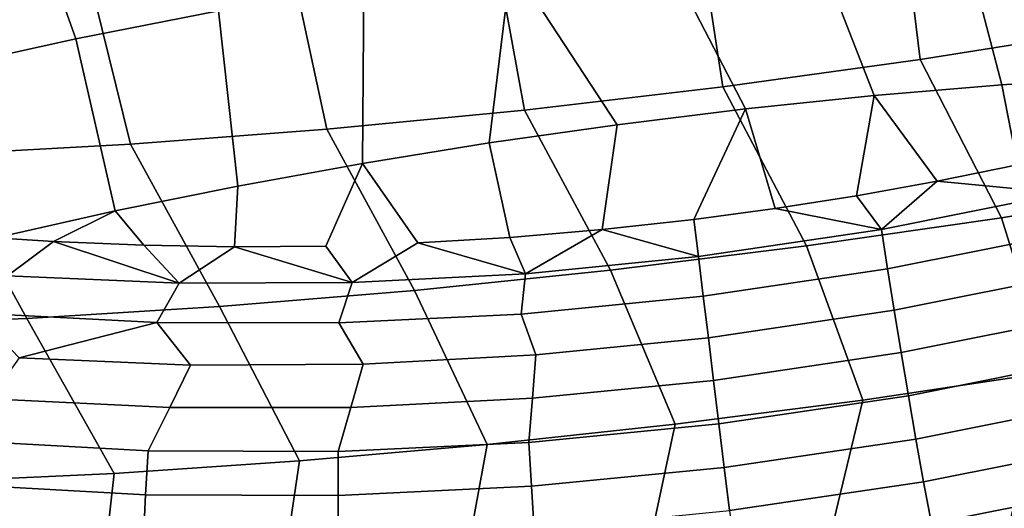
# Model space of a CAD drawing. Header units: metres. Extents: x -167 to 28, y -50 to 27.
# Tile 266 of 331: x 8.03 to 10.59, y -27.89 to -26.63. Entities that reach past the tile are written whole.
import ezdxf

# ---------------------------------------------------------------- set-up
doc = ezdxf.new("R2010")
doc.units = ezdxf.units.M
doc.layers.add('solid_12_065_011_XXX', color=7, linetype='CONTINUOUS')

msp = doc.modelspace()

# ---------------------------------------------------------------- linework, layer by layer
at = {"layer": 'solid_12_065_011_XXX'}
for points in [[(10.313196, -26.277241, 8.582141), (10.834592, -26.194832, 8.645792), (10.87529, -26.649826, 8.899007), (10.367898, -26.730162, 8.836582)], [(8.54746, -26.603571, 21.487881), (8.280407, -26.223745, 21.650204), (8.042487, -26.297688, 21.572882), (8.177442, -26.676359, 21.39319)], [(9.787071, -26.349388, 8.556018), (10.313196, -26.277241, 8.582141), (10.367898, -26.730162, 8.836582), (9.8559, -26.800621, 8.810297)], [(7.81648, -26.755594, 21.272337), (8.177442, -26.676359, 21.39319), (8.042487, -26.297688, 21.572882), (7.80684, -26.368603, 21.487017)], [(10.908947, -26.773933, 21.218225), (10.844929, -26.321348, 21.488327), (10.463057, -26.348627, 21.556202), (10.580297, -26.795412, 21.28356)], [(9.259074, -26.410881, 8.567564), (9.787071, -26.349388, 8.556018), (9.8559, -26.800621, 8.810297), (9.34202, -26.86083, 8.82029)], [(10.580297, -26.795412, 21.28356), (10.463057, -26.348627, 21.556202), (10.078024, -26.384104, 21.59704), (10.248574, -26.823507, 21.327291)], [(10.248574, -26.823507, 21.327291), (10.078024, -26.384104, 21.59704), (9.691887, -26.427591, 21.610628), (9.91531, -26.858093, 21.34922)], [(8.732075, -26.46139, 8.616716), (9.259074, -26.410881, 8.567564), (9.34202, -26.86083, 8.82029), (8.828993, -26.910469, 8.866508)], [(9.91531, -26.858093, 21.34922), (9.691887, -26.427591, 21.610628), (9.306711, -26.478853, 21.596891), (9.582042, -26.899006, 21.349241)], [(8.208936, -26.500635, 8.703209), (8.732075, -26.46139, 8.616716), (8.828993, -26.910469, 8.866508), (8.319548, -26.949274, 8.948708)], [(8.921633, -26.999039, 21.28367), (9.250306, -26.94606, 21.327358), (9.306711, -26.478853, 21.596891), (8.924554, -26.537619, 21.555902)], [(9.582042, -26.899006, 21.349241), (9.306711, -26.478853, 21.596891), (9.250306, -26.94606, 21.327358)], [(7.6925, -26.528406, 8.826571), (8.208936, -26.500635, 8.703209), (8.319548, -26.949274, 8.948708), (7.816394, -26.977037, 9.066448)], [(8.597537, -27.057693, 21.21838), (8.921633, -26.999039, 21.28367), (8.924554, -26.537619, 21.555902), (8.54746, -26.603571, 21.487881)], [(8.279513, -27.121759, 21.131788), (8.597537, -27.057693, 21.21838), (8.54746, -26.603571, 21.487881), (8.177442, -26.676359, 21.39319)], [(10.367898, -26.730162, 8.836582), (10.87529, -26.649826, 8.899007), (11.079267, -27.057007, 9.213158), (10.57906, -27.139885, 9.13887)], [(7.968781, -27.191946, 21.023531), (8.279513, -27.121759, 21.131788), (8.177442, -26.676359, 21.39319), (7.81648, -26.755594, 21.272337)], [(9.8559, -26.800621, 8.810297), (10.367898, -26.730162, 8.836582), (10.57906, -27.139885, 9.13887), (10.073301, -27.213007, 9.100715)], [(10.620524, -27.003098, 21.14382), (10.580297, -26.795412, 21.28356), (10.248574, -26.823507, 21.327291), (10.412588, -27.04534, 21.158607)], [(10.620524, -27.003098, 21.14382), (10.826427, -26.956451, 21.124912), (10.908947, -26.773933, 21.218225), (10.580297, -26.795412, 21.28356)], [(9.34202, -26.86083, 8.82029), (9.8559, -26.800621, 8.810297), (10.073301, -27.213007, 9.100715), (9.564748, -27.275974, 9.098899)], [(9.992291, -27.116108, 21.175589), (10.20273, -27.083088, 21.169228), (10.248574, -26.823507, 21.327291), (9.91531, -26.858093, 21.34922)], [(10.20273, -27.083088, 21.169228), (10.412588, -27.04534, 21.158607), (10.248574, -26.823507, 21.327291)], [(8.828993, -26.910469, 8.866508), (9.34202, -26.86083, 8.82029), (9.564748, -27.275974, 9.098899), (9.056172, -27.328444, 9.133432)], [(9.91531, -26.858093, 21.34922), (9.582042, -26.899006, 21.349241), (9.542735, -27.170677, 21.175026), (9.780982, -27.144449, 21.177711)], [(9.992291, -27.116108, 21.175589), (9.91531, -26.858093, 21.34922), (9.780982, -27.144449, 21.177711)], [(9.582042, -26.899006, 21.349241), (9.250306, -26.94606, 21.327358), (9.303662, -27.190928, 21.166967), (9.542735, -27.170677, 21.175026)], [(8.319548, -26.949274, 8.948708), (8.828993, -26.910469, 8.866508), (9.056172, -27.328444, 9.133432), (8.550347, -27.370127, 9.204127)], [(7.816394, -26.977037, 9.066448), (8.319548, -26.949274, 8.948708), (8.550347, -27.370127, 9.204127), (8.05003, -27.400799, 9.310598)], [(8.921633, -26.999039, 21.28367), (9.064599, -27.205141, 21.153547), (9.303662, -27.190928, 21.166967), (9.250306, -26.94606, 21.327358)], [(7.32221, -26.993614, 9.219106), (7.816394, -26.977037, 9.066448), (8.05003, -27.400799, 9.310598), (7.557948, -27.420292, 9.452265)], [(8.921633, -26.999039, 21.28367), (8.597537, -27.057693, 21.21838), (8.58934, -27.215363, 21.111008), (8.826343, -27.213282, 21.134855)], [(8.894493, -27.30813, 21.081837), (9.064599, -27.205141, 21.153547), (8.921633, -26.999039, 21.28367), (8.826343, -27.213282, 21.134855)], [(10.737555, -27.07613, 21.076796), (10.620524, -27.003098, 21.14382), (10.412588, -27.04534, 21.158607)], [(10.267707, -27.170076, 21.108889), (10.412588, -27.04534, 21.158607), (10.20273, -27.083088, 21.169228)], [(10.737555, -27.07613, 21.076796), (10.412588, -27.04534, 21.158607), (10.267707, -27.170076, 21.108889)], [(8.597537, -27.057693, 21.21838), (8.279513, -27.121759, 21.131788), (8.35358, -27.211428, 21.082064), (8.58934, -27.215363, 21.111008)], [(10.737555, -27.07613, 21.076796), (10.267707, -27.170076, 21.108889), (10.283377, -27.272493, 21.061623), (10.756255, -27.17794, 21.029324)], [(10.57906, -27.139885, 9.13887), (11.079267, -27.057007, 9.213158), (11.182587, -27.459211, 9.542988), (10.704088, -27.54043, 9.465224)], [(10.267707, -27.170076, 21.108889), (10.20273, -27.083088, 21.169228), (9.992291, -27.116108, 21.175589)], [(8.279513, -27.121759, 21.131788), (7.968781, -27.191946, 21.023531), (8.119268, -27.201513, 21.0481)], [(8.279513, -27.121759, 21.131788), (8.119268, -27.201513, 21.0481), (8.35358, -27.211428, 21.082064)], [(9.792773, -27.240482, 21.119614), (10.267707, -27.170076, 21.108889), (9.992291, -27.116108, 21.175589), (9.780982, -27.144449, 21.177711)], [(9.792773, -27.240482, 21.119614), (9.780982, -27.144449, 21.177711), (9.542735, -27.170677, 21.175026)], [(10.073301, -27.213007, 9.100715), (10.57906, -27.139885, 9.13887), (10.704088, -27.54043, 9.465224), (10.219831, -27.612499, 9.421576)], [(9.344028, -27.284916, 21.110153), (9.542735, -27.170677, 21.175026), (9.303662, -27.190928, 21.166967)], [(9.792773, -27.240482, 21.119614), (9.542735, -27.170677, 21.175026), (9.344028, -27.284916, 21.110153)], [(10.267707, -27.170076, 21.108889), (9.792773, -27.240482, 21.119614), (9.805404, -27.343349, 21.072416), (10.283377, -27.272493, 21.061623)], [(10.300385, -27.379454, 21.02643), (10.77705, -27.284143, 20.99387), (10.756255, -27.17794, 21.029324), (10.283377, -27.272493, 21.061623)], [(8.000215, -27.29019, 20.969479), (8.119268, -27.201513, 21.0481), (7.968781, -27.191946, 21.023531)], [(8.445958, -27.30994, 21.034843), (8.119268, -27.201513, 21.0481), (8.000215, -27.29019, 20.969479)], [(8.445958, -27.30994, 21.034843), (8.35358, -27.211428, 21.082064), (8.119268, -27.201513, 21.0481)], [(9.344028, -27.284916, 21.110153), (9.064599, -27.205141, 21.153547), (8.894493, -27.30813, 21.081837)], [(9.344028, -27.284916, 21.110153), (9.303662, -27.190928, 21.166967), (9.064599, -27.205141, 21.153547)], [(8.445958, -27.30994, 21.034843), (8.58934, -27.215363, 21.111008), (8.35358, -27.211428, 21.082064)], [(8.894493, -27.30813, 21.081837), (8.58934, -27.215363, 21.111008), (8.445958, -27.30994, 21.034843)], [(8.894493, -27.30813, 21.081837), (8.826343, -27.213282, 21.134855), (8.58934, -27.215363, 21.111008)], [(9.564748, -27.275974, 9.098899), (10.073301, -27.213007, 9.100715), (10.219831, -27.612499, 9.421576), (9.732382, -27.675037, 9.412274)], [(9.792773, -27.240482, 21.119614), (9.344028, -27.284916, 21.110153), (9.332856, -27.389622, 21.061995), (9.805404, -27.343349, 21.072416)], [(9.056172, -27.328444, 9.133432), (9.564748, -27.275974, 9.098899), (9.732382, -27.675037, 9.412274), (9.244325, -27.727715, 9.437368)], [(10.283377, -27.272493, 21.061623), (9.805404, -27.343349, 21.072416), (9.818606, -27.450874, 21.037308), (10.300385, -27.379454, 21.02643)], [(8.445958, -27.30994, 21.034843), (8.000215, -27.29019, 20.969479), (7.918578, -27.387297, 20.90712), (8.387401, -27.411793, 20.979059)], [(8.894493, -27.30813, 21.081837), (8.445958, -27.30994, 21.034843), (8.387401, -27.411793, 20.979059), (8.859509, -27.412506, 21.030804)], [(9.344028, -27.284916, 21.110153), (8.894493, -27.30813, 21.081837), (8.859509, -27.412506, 21.030804), (9.332856, -27.389622, 21.061995)], [(10.77705, -27.284143, 20.99387), (10.300385, -27.379454, 21.02643), (10.31851, -27.489574, 21.003763), (10.79967, -27.393366, 20.970898)], [(8.550347, -27.370127, 9.204127), (9.056172, -27.328444, 9.133432), (9.244325, -27.727715, 9.437368), (8.758246, -27.770248, 9.496726)], [(9.805404, -27.343349, 21.072416), (9.332856, -27.389622, 21.061995), (9.371119, -27.495363, 21.028034), (9.818606, -27.450874, 21.037308)], [(8.05003, -27.400799, 9.310598), (8.550347, -27.370127, 9.204127), (8.758246, -27.770248, 9.496726), (8.276724, -27.802416, 9.590032)], [(10.300385, -27.379454, 21.02643), (9.818606, -27.450874, 21.037308), (9.83221, -27.561665, 21.014744), (10.31851, -27.489574, 21.003763)], [(7.557948, -27.420292, 9.452265), (8.05003, -27.400799, 9.310598), (8.276724, -27.802416, 9.590032), (7.80231, -27.824045, 9.716791)], [(8.387401, -27.411793, 20.979059), (7.918578, -27.387297, 20.90712), (8.030382, -27.503342, 20.890039)], [(8.859509, -27.412506, 21.030804), (8.922793, -27.519056, 21.000269), (9.371119, -27.495363, 21.028034), (9.332856, -27.389622, 21.061995)], [(10.337518, -27.601425, 20.993921), (10.823822, -27.504187, 20.960703), (10.79967, -27.393366, 20.970898), (10.31851, -27.489574, 21.003763)], [(8.387401, -27.411793, 20.979059), (8.030382, -27.503342, 20.890039), (8.475316, -27.521769, 20.954178)], [(8.387401, -27.411793, 20.979059), (8.475316, -27.521769, 20.954178), (8.922793, -27.519056, 21.000269), (8.859509, -27.412506, 21.030804)], [(9.818606, -27.450874, 21.037308), (9.371119, -27.495363, 21.028034), (9.362029, -27.607962, 21.004604), (9.83221, -27.561665, 21.014744)], [(8.475316, -27.521769, 20.954178), (8.030382, -27.503342, 20.890039), (7.953942, -27.609539, 20.853777), (8.420987, -27.632095, 20.923861)], [(9.371119, -27.495363, 21.028034), (8.922793, -27.519056, 21.000269), (8.890986, -27.631508, 20.974243), (9.362029, -27.607962, 21.004604)], [(10.31851, -27.489574, 21.003763), (9.83221, -27.561665, 21.014744), (9.846038, -27.674282, 21.005018), (10.337518, -27.601425, 20.993921)], [(10.357162, -27.713554, 20.997026), (10.849193, -27.615171, 20.963419), (10.823822, -27.504187, 20.960703), (10.337518, -27.601425, 20.993921)], [(8.922793, -27.519056, 21.000269), (8.475316, -27.521769, 20.954178), (8.420987, -27.632095, 20.923861), (8.890986, -27.631508, 20.974243)], [(9.83221, -27.561665, 21.014744), (9.362029, -27.607962, 21.004604), (9.352577, -27.722412, 20.993967), (9.846038, -27.674282, 21.005018)], [(10.704088, -27.54043, 9.465224), (10.592813, -27.954151, 9.793166), (10.120516, -28.021683, 9.760143), (10.219831, -27.612499, 9.421576)], [(8.420987, -27.632095, 20.923861), (7.953942, -27.609539, 20.853777), (7.875476, -27.717077, 20.829697), (8.365157, -27.744034, 20.906008)], [(9.362029, -27.607962, 21.004604), (8.890986, -27.631508, 20.974243), (8.858237, -27.745741, 20.96089), (9.352577, -27.722412, 20.993967)], [(10.219831, -27.612499, 9.421576), (10.120516, -28.021683, 9.760143), (9.645816, -28.079784, 9.760779), (9.732382, -27.675037, 9.412274)], [(10.337518, -27.601425, 20.993921), (9.846038, -27.674282, 21.005018), (9.85991, -27.787268, 21.008255), (10.357162, -27.713554, 20.997026)], [(10.377186, -27.824511, 21.013044), (10.875454, -27.72488, 20.979008), (10.849193, -27.615171, 20.963419), (10.357162, -27.713554, 20.997026)], [(8.890986, -27.631508, 20.974243), (8.420987, -27.632095, 20.923861), (8.365157, -27.744034, 20.906008), (8.858237, -27.745741, 20.96089)], [(9.732382, -27.675037, 9.412274), (9.645816, -28.079784, 9.760779), (9.171263, -28.128145, 9.795071), (9.244325, -27.727715, 9.437368)], [(9.359597, -27.83604, 20.997028), (9.85991, -27.787268, 21.008255), (9.846038, -27.674282, 21.005018), (9.352577, -27.722412, 20.993967)], [(7.861864, -27.830219, 20.830107), (8.358413, -27.857746, 20.907654), (8.365157, -27.744034, 20.906008), (7.875476, -27.717077, 20.829697)], [(10.357162, -27.713554, 20.997026), (9.85991, -27.787268, 21.008255), (9.873649, -27.899155, 21.024414), (10.377186, -27.824511, 21.013044)], [(9.244325, -27.727715, 9.437368), (9.171263, -28.128145, 9.795071), (8.699403, -28.166506, 9.862835), (8.758246, -27.770248, 9.496726)], [(8.858378, -27.859612, 20.963419), (9.359597, -27.83604, 20.997028), (9.352577, -27.722412, 20.993967), (8.858237, -27.745741, 20.96089)], [(10.875454, -27.72488, 20.979008), (10.377186, -27.824511, 21.013044), (10.397332, -27.932852, 21.041763), (10.902264, -27.83189, 21.007273)], [(8.358413, -27.857746, 20.907654), (8.858378, -27.859612, 20.963419), (8.858237, -27.745741, 20.96089), (8.365157, -27.744034, 20.906008)], [(8.758246, -27.770248, 9.496726), (8.699403, -28.166506, 9.862835), (8.232768, -28.19466, 9.963707), (8.276724, -27.802416, 9.590032)], [(9.36701, -27.948544, 21.013044), (9.873649, -27.899155, 21.024414), (9.85991, -27.787268, 21.008255), (9.359597, -27.83604, 20.997028)], [(8.276724, -27.802416, 9.590032), (8.232768, -28.19466, 9.963707), (7.773864, -28.212456, 10.097145), (7.80231, -27.824045, 9.716791)], [(7.850185, -27.942644, 20.843992), (8.353105, -27.970524, 20.922533), (8.358413, -27.857746, 20.907654), (7.861864, -27.830219, 20.830107)], [(8.859439, -27.972416, 20.979008), (9.36701, -27.948544, 21.013044), (9.359597, -27.83604, 20.997028), (8.858378, -27.859612, 20.963419)], [(10.377186, -27.824511, 21.013044), (9.873649, -27.899155, 21.024414), (9.887074, -28.008493, 21.053284), (10.397332, -27.932852, 21.041763)], [(10.417338, -28.037176, 21.082811), (10.929275, -27.934813, 21.047842), (10.902264, -27.83189, 21.007273), (10.397332, -27.932852, 21.041763)], [(8.353105, -27.970524, 20.922533), (8.859439, -27.972416, 20.979008), (8.858378, -27.859612, 20.963419), (8.358413, -27.857746, 20.907654)], [(10.545626, -28.331732, 10.157088), (10.592813, -27.954151, 9.793166), (11.060172, -27.877554, 9.859672), (11.000078, -28.258566, 10.2172)]]:
    msp.add_3dface(points, dxfattribs=at)

doc.saveas('drawing.dxf')
